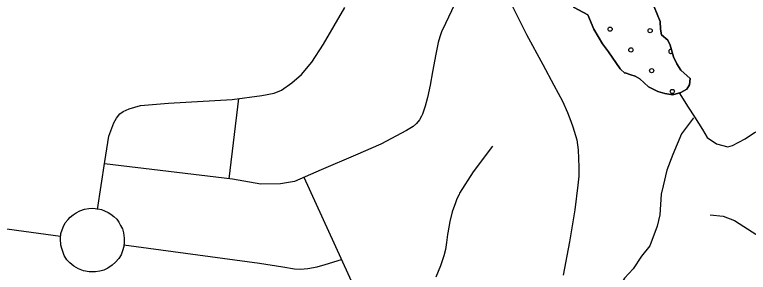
# Model space of a CAD drawing. Extents: x 1788175 to 1969470, y 584502 to 738744.
# Drawn here: x 1798565 to 1802262, y 693983 to 695279 of the extents above; entities that cross this region are included whole.
import ezdxf

# ---------------------------------------------------------------- set-up
doc = ezdxf.new("R2010")
doc.units = 0
for name, color, linetype in [('DESIGN - SCRATCH - User 1', 7, 'Continuous'), ('DESIGN - TRAFFIC CONTROL PERMANENT - Pavement Marking Text', 7, 'Continuous'), ('DESIGN - TRANSPORTATION - Edge of Traveled Way', 7, 'Continuous'), ('DESIGN - TRANSPORTATION - Text', 7, 'Continuous'), ('SURVEY - TRANSPORTATION - Roads', 7, 'Continuous'), ('SURVEY - VEGETATION - Features with Text', 7, 'Continuous')]:
    doc.layers.add(name, color=color, linetype=linetype)

msp = doc.modelspace()

# ---------------------------------------------------------------- linework, layer by layer
at = {"layer": 'DESIGN - SCRATCH - User 1'}
for points in [[(1801558, 695091.9), (1801528.1, 695131.9), (1801484.2, 695205.9), (1801454.3, 695277.9), (1801406.4, 695303.9), (1801384.4, 695315.9), (1801360.5, 695347.9), (1801340.6, 695399.9), (1801326.7, 695447.8), (1801292.8, 695519.8), (1801226.9, 695581.8), (1801161, 695625.9), (1801113.1, 695681.9), (1801047.3, 695745.9), (1800939.4, 695815.9), (1800869.5, 695854), (1800739.7, 695914.1), (1800637.7, 695910.2), (1800573.7, 695916.3), (1800569.4, 695916.3)], [(1801788.2, 695319.4), (1801818.1, 695245.5), (1801820.1, 695205.5), (1801824, 695177.5), (1801855.9, 695151.5), (1801867.9, 695125.5), (1801885.8, 695067.6), (1801901.7, 695031.6), (1801921.7, 694999.6), (1801969.6, 694957.6), (1801965.5, 694925.6), (1801951.5, 694903.6), (1801921.5, 694887.7), (1801881.5, 694875.7), (1801841.5, 694881.8), (1801805.5, 694891.8), (1801759.6, 694915.9), (1801715.7, 694955.9), (1801691.7, 694969.9), (1801669.7, 694975.9), (1801641.8, 694985.9), (1801641.8, 694983.9), (1801615.8, 695005.9), (1801558, 695091.9)]]:
    msp.add_lwpolyline(points, dxfattribs=at)
at = {"layer": 'DESIGN - TRAFFIC CONTROL PERMANENT - Pavement Marking Text'}
for centre in [(1801565.8, 695206.3), (1801767.4, 695198.9), (1801670.3, 695101.8), (1801774.9, 694997.3), (1801879.4, 694892.7)]:
    msp.add_circle(centre, 10.6, dxfattribs=at)
msp.add_arc((1801871.9, 695094.3), 10.6, 76.7876, 317.5232, dxfattribs=at)
at = {"layer": 'DESIGN - TRANSPORTATION - Edge of Traveled Way'}
for points in [[(1800569.4, 695916.3), (1800573.7, 695916.3), (1800637.7, 695910.2), (1800739.7, 695914.1), (1800869.5, 695854), (1800939.4, 695815.9), (1801047.3, 695745.9), (1801113.1, 695681.9), (1801161, 695625.9), (1801226.9, 695581.8), (1801292.8, 695519.8), (1801326.7, 695447.8), (1801340.6, 695399.9), (1801360.5, 695347.9), (1801384.4, 695315.9), (1801406.4, 695303.9), (1801454.3, 695277.9), (1801484.2, 695205.9), (1801528.1, 695131.9), (1801558, 695091.9)], [(1801558, 695091.9), (1801615.8, 695005.9), (1801641.8, 694983.9), (1801641.8, 694985.9), (1801669.7, 694975.9), (1801691.7, 694969.9), (1801715.7, 694955.9), (1801759.6, 694915.9), (1801805.5, 694891.8), (1801841.5, 694881.8), (1801881.5, 694875.7), (1801921.5, 694887.7), (1801951.5, 694903.6), (1801965.5, 694925.6), (1801969.6, 694957.6), (1801921.7, 694999.6), (1801901.7, 695031.6), (1801885.8, 695067.6), (1801867.9, 695125.5), (1801855.9, 695151.5), (1801824, 695177.5), (1801820.1, 695205.5), (1801818.1, 695245.5), (1801788.2, 695319.4)]]:
    msp.add_lwpolyline(points, dxfattribs=at)
at = {"layer": 'DESIGN - TRANSPORTATION - Text'}
for points in [[(1801913.2, 694885.2), (1801959, 694813.1), (1801990.9, 694765.2), (1802030.8, 694701.5), (1802054.7, 694661.6), (1802102.5, 694629.7), (1802158.3, 694613.8), (1802182.3, 694621.7), (1802246, 694653.6), (1802293.9, 694685.5), (1802357.6, 694709.4), (1802413.4, 694733.4), (1802464.3, 694765), (1802514.6, 694802), (1802571.5, 694835.2)], [(1801986.1, 694760.1), (1801925.2, 694679.9), (1801881, 694576), (1801850.9, 694496.2), (1801832.8, 694418.2), (1801822.7, 694376.3), (1801816.5, 694272.4), (1801802.5, 694214.5), (1801766.3, 694116.6), (1801724.2, 694064.7), (1801682.2, 694000.8), (1801638.1, 693952.9), (1801610, 693905), (1801575.9, 693843.1), (1801559.9, 693795.2), (1801551.8, 693759.2), (1801577.7, 693673.3), (1801617.6, 693607.3), (1801659.4, 693531.3), (1801673.7, 693485)]]:
    msp.add_lwpolyline(points, dxfattribs=at)
at = {"layer": 'SURVEY - TRANSPORTATION - Roads'}
for points in [[(1798982.9, 694298.7), (1799020.1, 694540.6), (1799040.2, 694667.8), (1799064.7, 694735.5), (1799078.1, 694758.8), (1799095.3, 694780.2), (1799112.6, 694792), (1799141.6, 694805.9), (1799199.6, 694822.2), (1799341, 694834.1), (1799660.6, 694852.7), (1799811.6, 694872.4), (1799873.5, 694884.9), (1799910.2, 694899), (1799962.2, 694936.3), (1800010.2, 694977.5), (1800062, 695039.8), (1800121.2, 695131.1), (1800229.9, 695315.5)], [(1800782.2, 695330.1), (1800736.6, 695235.2), (1800716.3, 695192.1), (1800707.2, 695167.9), (1800698.8, 695138.4), (1800687.7, 695080.6), (1800671.1, 694991.9), (1800658.2, 694924.4), (1800645.2, 694862.7), (1800634, 694818.3), (1800620.2, 694779.3), (1800616.2, 694768.4), (1800606.1, 694749.7), (1800590.9, 694732), (1800572.7, 694716.6), (1800540.2, 694695.6), (1800411, 694628.2), (1800283.6, 694572.3), (1800109.8, 694498.4), (1799974.7, 694440.5), (1799905, 694427.9), (1799806.2, 694426.3), (1799662.5, 694450.9), (1799018.2, 694528.6)], [(1801073, 695323.2), (1801144.2, 695180.2), (1801227, 695027.7), (1801282.3, 694924.8), (1801325.7, 694844.7), (1801351.5, 694787.4), (1801368.2, 694744.1), (1801377.3, 694714.8), (1801397.4, 694649.8), (1801404.6, 694599.6), (1801408.6, 694511.2), (1801407.6, 694466.7), (1801403.4, 694421.1), (1801387.2, 694297.8), (1801361.6, 694135.9), (1801328.7, 693968.9)], [(1799694.1, 694857), (1799644.1, 694453.1)], [(1800973.2, 694618), (1800875.6, 694487.6), (1800806.8, 694380.8), (1800804.9, 694375), (1800794.1, 694353), (1800786, 694332.4), (1800769.8, 694286.3), (1800757.8, 694237.7), (1800748.6, 694181.8), (1800746.6, 694173.6), (1800740.5, 694132.2), (1800735.9, 694097), (1800727.4, 694065.5), (1800711.5, 694015.9), (1800686.8, 693957.8)], [(1800022.9, 694461.2), (1800368.4, 693704.6)], [(1797428.7, 694351.4), (1798796.2, 694164.9)], [(1802069.7, 694272.2), (1802135.7, 694265.5), (1802192.1, 694243.4), (1802238.9, 694213.3), (1802342.3, 694147.7), (1802480.5, 694030.7)], [(1799115.6, 694121.3), (1799798.4, 694028.2), (1799916.8, 694010.9), (1799975, 694000.2), (1800006.4, 693998.2), (1800042.9, 694001.3), (1800089.3, 694009.8), (1800129.9, 694022), (1800211.7, 694047.7)]]:
    msp.add_lwpolyline(points, dxfattribs=at)
at = {"layer": 'SURVEY - VEGETATION - Features with Text'}
msp.add_lwpolyline([(1798834.2, 694248.8), (1798845.3, 694259.5), (1798859.5, 694272.3), (1798875.9, 694282.4), (1798894.2, 694291.9), (1798917.5, 694300.4), (1798939.8, 694303.8), (1798957.7, 694305.2), (1798984.7, 694302.9), (1799003.4, 694298.3), (1799018.4, 694292.4), (1799036, 694284.1), (1799050.4, 694275.6), (1799065.6, 694264), (1799079.5, 694249.8), (1799090.2, 694234.6), (1799099.1, 694218.3), (1799108, 694202), (1799113.9, 694181.1), (1799117.4, 694153.8), (1799117.4, 694134.6), (1799115, 694113.2), (1799108.7, 694090.5), (1799102.4, 694070.6), (1799089.7, 694052.1), (1799074.2, 694033.5), (1799056.2, 694018.9), (1799034.2, 694004), (1799014.1, 693994.3), (1798994.5, 693988.5), (1798973.3, 693984.6), (1798940.7, 693984.8), (1798912.2, 693990.8), (1798887.1, 694000.8), (1798863.3, 694014.1), (1798843.6, 694030.1), (1798828.3, 694046.3), (1798815.5, 694066.9), (1798804.2, 694097.3), (1798797.6, 694118.7), (1798797.2, 694152), (1798798.8, 694178.4), (1798809.2, 694209.6), (1798820.7, 694231)], close=True, dxfattribs=at)

doc.saveas('drawing.dxf')
